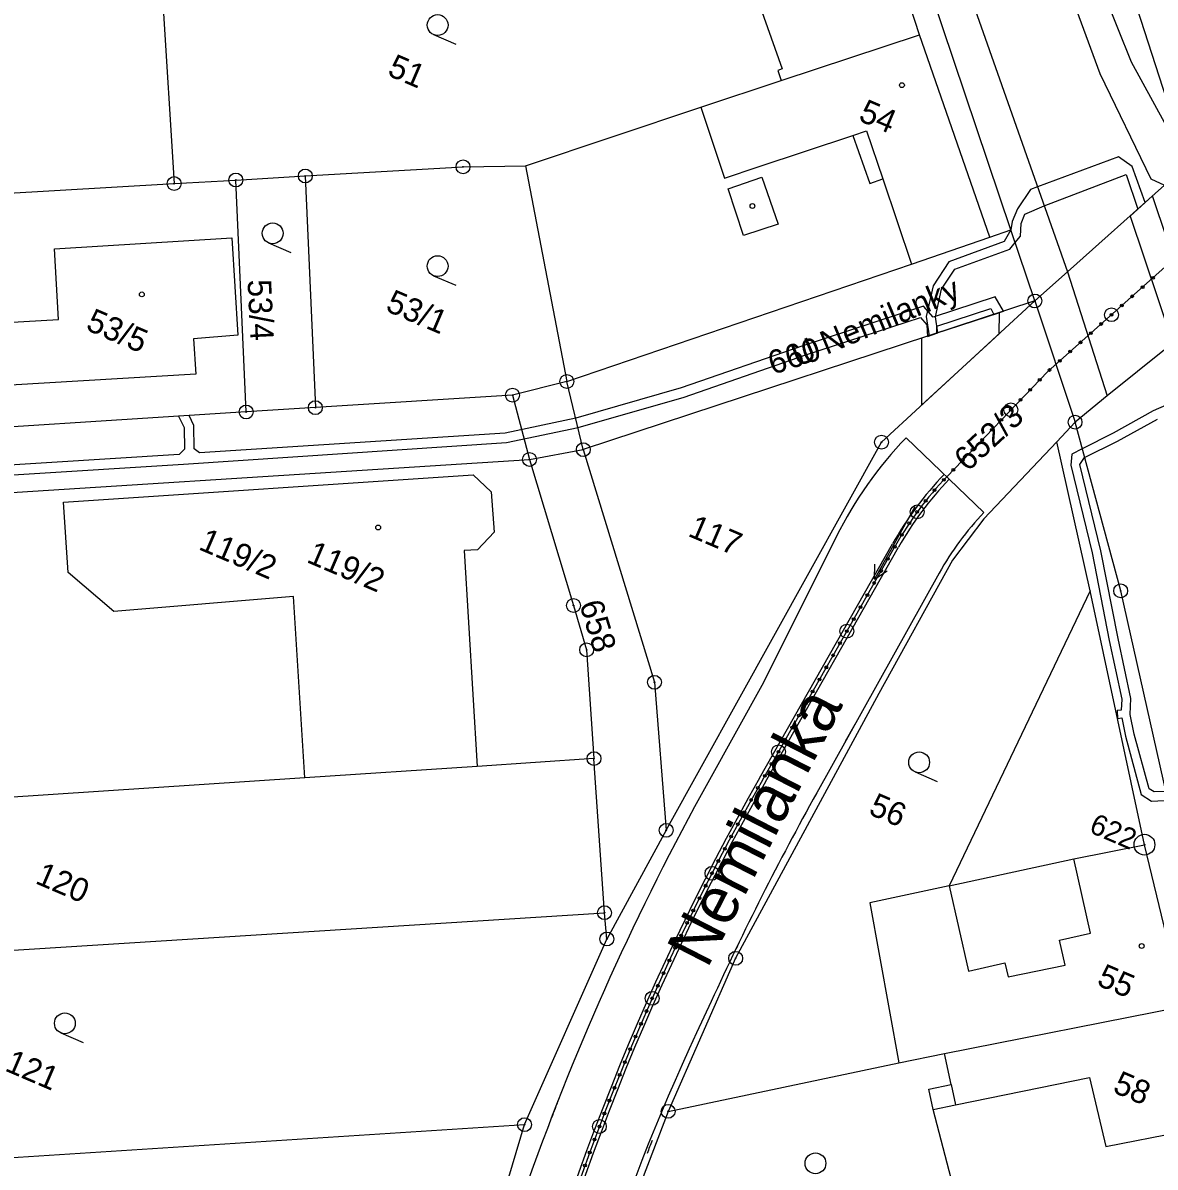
# Model space of a CAD drawing. Extents: x -548552 to -543113, y -1131925 to -1123599.
# Drawn here: x -548096.2 to -548014.6, y -1130751.8 to -1130669.2 of the extents above; entities that cross this region are included whole.
import ezdxf

# ---------------------------------------------------------------- set-up
doc = ezdxf.new("R2010")
doc.units = 0
for name, color, linetype in [('Hranice parcel', 7, 'Continuous'), ('Parcelní čísla', 7, 'Continuous'), ('Pop  PČ popisy', 7, 'Continuous'), ('PROFILY NÁVRH', 7, 'Continuous'), ('Section', 7, 'Continuous'), ('STANIČENÍ', 7, 'Continuous'), ('Vnitřní kresba', 7, 'Continuous'), ('Věcná břemena k části', 7, 'Continuous'), ('Značky bodu BP', 7, 'Continuous'), ('Značky budov', 7, 'Continuous'), ('Značky kultur', 7, 'Continuous')]:
    doc.layers.add(name, color=color, linetype=linetype)

msp = doc.modelspace()

# ---------------------------------------------------------------- linework, layer by layer
at = {"layer": 'Hranice parcel'}
for p, q in [((-548086.441, -1130663.076), (-548085.334, -1130680.805)), ((-548016.415, -1130666.437), (-548012.239, -1130679.443)), ((-548041.546, -1130673.369), (-548031.553, -1130670.079)), ((-548026.491, -1130684.672), (-548031.553, -1130670.079)), ((-548059.999, -1130679.519), (-548057.008, -1130695.085)), ((-548085.334, -1130680.805), (-548080.882, -1130680.547)), ((-548080.882, -1130680.547), (-548075.873, -1130680.256)), ((-548080.134, -1130697.285), (-548080.882, -1130680.547)), ((-548075.873, -1130680.256), (-548075.148, -1130696.973)), ((-548104.365, -1130681.915), (-548085.334, -1130680.805)), ((-548026.491, -1130684.672), (-548024.968, -1130684.139)), ((-548023.241, -1130689.274), (-548024.968, -1130684.139)), ((-548023.241, -1130689.274), (-548055.818, -1130700.001)), ((-548055.818, -1130700.001), (-548057.008, -1130695.085)), ((-548075.148, -1130696.973), (-548080.134, -1130697.285)), ((-548080.134, -1130697.285), (-548107.796, -1130699.031)), ((-548020.342, -1130698.023), (-548021.647, -1130699.444)), ((-548019.241, -1130710.179), (-548021.647, -1130699.444)), ((-548059.701, -1130700.709), (-548055.818, -1130700.001)), ((-548063.481, -1130722.86), (-548075.9, -1130723.686)), ((-548055.047, -1130722.296), (-548063.481, -1130722.86)), ((-548054.285, -1130733.415), (-548055.047, -1130722.296)), ((-548075.9, -1130723.686), (-548113.234, -1130726.162)), ((-548049.833, -1130727.468), (-548054.119, -1130735.314)), ((-548115.466, -1130737.296), (-548054.285, -1130733.415)), ((-548054.119, -1130735.314), (-548054.285, -1130733.415)), ((-548060.055, -1130748.709), (-548054.119, -1130735.314)), ((-548029.76, -1130743.565), (-548012.52, -1130740.171)), ((-548049.7, -1130747.75), (-548033.062, -1130744.239)), ((-548033.062, -1130744.239), (-548029.76, -1130743.565)), ((-548118.502, -1130752.443), (-548060.055, -1130748.709)), ((-548064.645, -1130764.019), (-548060.055, -1130748.709))]:
    msp.add_line(p, q, dxfattribs=at)
for points in [[(-548024.968, -1130684.139), (-548037.346, -1130647.394), (-548054.368, -1130595.104), (-548067.346, -1130560.8), (-548076.016, -1130541.68), (-548076.179, -1130541.299)], [(-548039.339, -1130606.646), (-548035.329, -1130617.905), (-548026.209, -1130644.659), (-548018.354, -1130666.825), (-548018.258, -1130667.083), (-548016.301, -1130672.012), (-548012.239, -1130679.443)], [(-548031.553, -1130670.079), (-548033.204, -1130665.02), (-548037.364, -1130652.869)], [(-548047.198, -1130656.293), (-548045.964, -1130659.814), (-548041.479, -1130672.528), (-548041.786, -1130672.635), (-548041.546, -1130673.369)], [(-548059.999, -1130679.519), (-548047.338, -1130675.283), (-548041.546, -1130673.369)], [(-548075.873, -1130680.256), (-548064.493, -1130679.595), (-548059.999, -1130679.519)], [(-548012.239, -1130679.443), (-548013.899, -1130680.929), (-548020.879, -1130687.164), (-548023.241, -1130689.274)], [(-548093.957, -1130685.519), (-548081.166, -1130684.712), (-548080.742, -1130691.747), (-548083.944, -1130692.008), (-548083.781, -1130694.547), (-548097.146, -1130695.348), (-548097.434, -1130690.84), (-548093.68, -1130690.61), (-548093.957, -1130685.519)], [(-548057.008, -1130695.085), (-548032.142, -1130686.613), (-548026.491, -1130684.672)], [(-548006.968, -1130687.25), (-548018.026, -1130696.122), (-548020.342, -1130698.023)], [(-548049.833, -1130727.468), (-548034.307, -1130699.459), (-548023.241, -1130689.274)], [(-548057.008, -1130695.085), (-548060.924, -1130696.072), (-548075.148, -1130696.973)], [(-547986.21, -1130848.036), (-547999.04, -1130790.747), (-548011.84, -1130733.303), (-548017.049, -1130710.194), (-548020.342, -1130698.023)], [(-548021.647, -1130699.444), (-548026.911, -1130705), (-548029.19, -1130707.983), (-548034.493, -1130717.591), (-548044.827, -1130736.707), (-548049.7, -1130747.75)], [(-548055.818, -1130700.001), (-548050.686, -1130716.789), (-548049.833, -1130727.468)], [(-548108.762, -1130703.848), (-548059.701, -1130700.709)], [(-548059.701, -1130700.709), (-548056.527, -1130711.251), (-548055.577, -1130714.443), (-548055.047, -1130722.296)], [(-548075.9, -1130723.686), (-548076.724, -1130710.604), (-548089.679, -1130711.69), (-548092.991, -1130708.856), (-548093.306, -1130703.804), (-548063.766, -1130701.817), (-548062.462, -1130703.04), (-548062.245, -1130705.961), (-548063.461, -1130707.224), (-548064.403, -1130707.289), (-548063.481, -1130722.86)], [(-548019.241, -1130710.179), (-548029.423, -1130731.481), (-548035.154, -1130732.692), (-548033.062, -1130744.239)], [(-548012.52, -1130740.171), (-548015.334, -1130728.509), (-548019.241, -1130710.179)], [(-548027.72, -1130758.582), (-548030.583, -1130747.618), (-548030.898, -1130746.145), (-548029.278, -1130745.817), (-548029.76, -1130743.565)], [(-548049.7, -1130747.75), (-548051.932, -1130753.593), (-548055.396, -1130764.141)]]:
    msp.add_lwpolyline(points, dxfattribs=at)
at = {"layer": 'PROFILY NÁVRH'}
for p, q in [((-548032.533, -1130699.141), (-548026.911, -1130704.533)), ((-548037.565, -1130706.285), (-548042.81, -1130716.794)), ((-548043.118, -1130723.718), (-548033.512, -1130706.798)), ((-548042.683, -1130723.965), (-548033.077, -1130707.045)), ((-548030.146, -1130708.912), (-548038.977, -1130724.773)), ((-548042.81, -1130716.794), (-548046.842, -1130724.052))]:
    msp.add_line(p, q, dxfattribs=at)
for centre, radius, start, end in [((-547881.32, -1130816.018), 189.355, 150.94302, 160.45328), ((-547854.795, -1130827.316), 210.804, 150.89302, 155.47818), ((-547902.621, -1130809.456), 159.918, 154.18812, 182.79219)]:
    msp.add_arc(centre, radius, start, end, dxfattribs=at)
for centre, major_axis, ratio, start_param, end_param in [((-548011.554, -1130719.264), (-14.306, -25.306), 0.999994, 4.462339, 4.764074), ((-548011.554, -1130719.264), (-12.426, -21.981), 0.999993, 4.462339, 4.710549), ((-548011.554, -1130719.264), (-12.18, -21.546), 0.999993, 4.462339, 4.710549), ((-548011.554, -1130719.264), (-10.472, -18.525), 0.999992, 4.462339, 4.718885), ((-547886.368, -1130812.709), (-89.504, -156.458), 0.999998, 4.715662, 5.299528), ((-547886.368, -1130812.709), (-89.255, -156.024), 0.999998, 4.715662, 5.299528)]:
    msp.add_ellipse(centre, major_axis=major_axis, ratio=ratio, start_param=start_param, end_param=end_param, dxfattribs=at)
at = {"layer": 'STANIČENÍ'}
for p, q in [((-548029.596, -1130701.958), (-548022.317, -1130694.369)), ((-548042.901, -1130723.841), (-548033.294, -1130706.921)), ((-548036.901, -1130721.031), (-548036.206, -1130719.807))]:
    msp.add_line(p, q, dxfattribs=at)
msp.add_lwpolyline([(-548022.317, -1130694.369), (-548012.268, -1130685.428), (-548007.823, -1130682.069)], dxfattribs=at)
for centre, radius in [((-548015.467, -1130688.274), 0.1), ((-548014.72, -1130687.61), 0.1), ((-548016.214, -1130688.939), 0.1), ((-548017.708, -1130690.268), 0.5), ((-548016.961, -1130689.604), 0.1), ((-548017.708, -1130690.268), 0.1), ((-548019.202, -1130691.598), 0.1), ((-548018.455, -1130690.933), 0.1), ((-548019.949, -1130692.263), 0.1), ((-548020.696, -1130692.927), 0.1), ((-548021.443, -1130693.592), 0.1), ((-548022.19, -1130694.257), 0.1), ((-548023.584, -1130695.691), 0.1), ((-548022.892, -1130694.969), 0.1), ((-548024.276, -1130696.412), 0.1), ((-548024.969, -1130697.134), 0.5), ((-548024.969, -1130697.134), 0.1), ((-548025.661, -1130697.856), 0.1), ((-548026.353, -1130698.577), 0.1), ((-548027.045, -1130699.299), 0.1), ((-548027.737, -1130700.021), 0.1), ((-548029.122, -1130701.464), 0.1), ((-548028.43, -1130700.742), 0.1), ((-548029.813, -1130702.187), 0.1), ((-548030.481, -1130702.931), 0.1), ((-548031.119, -1130703.701), 0.1), ((-548031.726, -1130704.496), 0.5), ((-548031.726, -1130704.496), 0.1), ((-548032.3, -1130705.314), 0.1), ((-548032.841, -1130706.155), 0.1), ((-548033.349, -1130707.017), 0.1), ((-548033.842, -1130707.886), 0.1), ((-548034.336, -1130708.756), 0.1), ((-548034.83, -1130709.626), 0.1), ((-548035.324, -1130710.495), 0.1), ((-548035.817, -1130711.365), 0.1), ((-548036.311, -1130712.234), 0.1), ((-548036.805, -1130713.104), 0.5), ((-548036.805, -1130713.104), 0.1), ((-548037.298, -1130713.974), 0.1), ((-548037.792, -1130714.843), 0.1), ((-548038.286, -1130715.713), 0.1), ((-548038.78, -1130716.583), 0.1), ((-548039.273, -1130717.452), 0.1), ((-548039.767, -1130718.322), 0.1), ((-548040.261, -1130719.191), 0.1), ((-548040.754, -1130720.061), 0.1), ((-548041.248, -1130720.931), 0.1), ((-548041.742, -1130721.8), 0.5), ((-548041.742, -1130721.8), 0.1), ((-548042.235, -1130722.67), 0.1), ((-548042.729, -1130723.54), 0.1), ((-548043.222, -1130724.41), 0.1), ((-548043.71, -1130725.283), 0.1), ((-548044.193, -1130726.158), 0.1), ((-548044.672, -1130727.036), 0.1), ((-548045.145, -1130727.917), 0.1), ((-548045.614, -1130728.8), 0.1), ((-548046.536, -1130730.575), 0.5), ((-548046.077, -1130729.686), 0.1), ((-548046.536, -1130730.575), 0.1), ((-548046.99, -1130731.466), 0.1), ((-548047.439, -1130732.36), 0.1), ((-548047.883, -1130733.256), 0.1), ((-548048.322, -1130734.154), 0.1), ((-548048.756, -1130735.055), 0.1), ((-548049.185, -1130735.958), 0.1), ((-548049.608, -1130736.864), 0.1), ((-548050.027, -1130737.772), 0.1), ((-548050.85, -1130739.595), 0.5), ((-548050.441, -1130738.683), 0.1), ((-548050.85, -1130739.595), 0.1), ((-548051.253, -1130740.51), 0.1), ((-548051.652, -1130741.427), 0.1), ((-548052.045, -1130742.347), 0.1), ((-548052.434, -1130743.268), 0.1), ((-548052.817, -1130744.192), 0.1), ((-548053.195, -1130745.118), 0.1), ((-548053.568, -1130746.045), 0.1), ((-548053.936, -1130746.975), 0.1), ((-548054.656, -1130748.841), 0.5), ((-548054.298, -1130747.907), 0.1), ((-548054.656, -1130748.841), 0.1), ((-548055.008, -1130749.777), 0.1), ((-548055.355, -1130750.715), 0.1), ((-548055.697, -1130751.655), 0.1)]:
    msp.add_circle(centre, radius, dxfattribs=at)
for centre, major_axis, ratio, start_param, end_param in [((-548011.554, -1130719.264), (-12.303, -21.763), 0.999993, 4.462339, 4.710549), ((-547886.368, -1130812.709), (-89.379, -156.241), 0.999998, 4.715662, 5.299528), ((-547886.368, -1130812.709), (-87.403, -152.787), 0.999998, 4.779892, 4.785123), ((-547886.368, -1130812.709), (-91.092, -159.236), 0.999998, 4.865048, 4.872733), ((-547886.368, -1130812.709), (-87.438, -152.847), 0.999998, 4.866997, 4.872697)]:
    msp.add_ellipse(centre, major_axis=major_axis, ratio=ratio, start_param=start_param, end_param=end_param, dxfattribs=at)
at = {"layer": 'Vnitřní kresba'}
for p, q in [((-548029.143, -1130644.294), (-548018.545, -1130672.857)), ((-548035.203, -1130646.582), (-548020.879, -1130687.164)), ((-548018.545, -1130672.857), (-548014.881, -1130680.454)), ((-548047.338, -1130675.283), (-548045.629, -1130680.41)), ((-548043.191, -1130679.595), (-548036.376, -1130677.325)), ((-548036.376, -1130677.325), (-548035.378, -1130677.002)), ((-548036.376, -1130677.325), (-548035.155, -1130680.797)), ((-548035.378, -1130677.002), (-548034.216, -1130680.459)), ((-548045.629, -1130680.41), (-548043.191, -1130679.595)), ((-548045.373, -1130681.184), (-548042.927, -1130680.35)), ((-548042.927, -1130680.35), (-548041.755, -1130683.735)), ((-548035.155, -1130680.797), (-548034.216, -1130680.459)), ((-548034.216, -1130680.459), (-548032.142, -1130686.613)), ((-548014.881, -1130680.454), (-548013.899, -1130680.929)), ((-548044.252, -1130684.558), (-548045.373, -1130681.184)), ((-548041.755, -1130683.735), (-548044.252, -1130684.558)), ((-548020.879, -1130687.164), (-548018.026, -1130696.122)), ((-548023.241, -1130689.274), (-548020.342, -1130698.023)), ((-548060.924, -1130696.072), (-548059.701, -1130700.709)), ((-548020.43, -1130729.535), (-548015.334, -1130728.509)), ((-548029.423, -1130731.481), (-548020.43, -1130729.535)), ((-548019.227, -1130734.903), (-548020.43, -1130729.535)), ((-548029.423, -1130731.481), (-548028.04, -1130737.622)), ((-548021.474, -1130735.398), (-548019.227, -1130734.903)), ((-548021.063, -1130737.206), (-548021.474, -1130735.398)), ((-548028.04, -1130737.622), (-548025.414, -1130737.028)), ((-548025.414, -1130737.028), (-548025.179, -1130738.054)), ((-548025.179, -1130738.054), (-548021.063, -1130737.206)), ((-548029.278, -1130745.817), (-548028.972, -1130747.286)), ((-548028.972, -1130747.286), (-548019.3, -1130745.305)), ((-548019.3, -1130745.305), (-548018.119, -1130750.293)), ((-548030.583, -1130747.618), (-548028.972, -1130747.286)), ((-548018.119, -1130750.293), (-548011.197, -1130748.94))]:
    msp.add_line(p, q, dxfattribs=at)
at = {"layer": 'Věcná břemena k části'}
for points in [[(-548030.246, -1130691.582), (-548030.418, -1130690.409), (-548029.974, -1130688.435), (-548029.025, -1130686.981), (-548025.056, -1130685.538), (-548024.658, -1130685.066), (-548024.277, -1130684.609), (-548024.233, -1130683.693), (-548023.954, -1130683.018), (-548022.561, -1130682.407), (-548016.659, -1130680.16), (-548015.823, -1130682.651), (-548015.295, -1130682.181), (-548016.219, -1130679.565), (-548017.205, -1130678.87), (-548023.041, -1130681.038), (-548023.549, -1130681.233), (-548024.502, -1130682.62), (-548024.868, -1130683.551), (-548024.968, -1130684.139), (-548025.447, -1130684.978), (-548029.451, -1130686.45), (-548030.581, -1130688.175), (-548031.082, -1130690.386), (-548030.866, -1130691.784)], [(-548014.746, -1130681.687), (-548016.371, -1130683.144), (-548013.299, -1130692.326), (-548011.631, -1130690.996)], [(-548031.417, -1130696.803), (-548025.812, -1130691.643), (-548025.803, -1130690.124), (-548031.41, -1130691.964)]]:
    msp.add_lwpolyline(points, close=True, dxfattribs=at)
for points in [[(-548108.498, -1130702.531), (-548084.648, -1130701.04), (-548061.358, -1130699.498), (-548056.199, -1130698.401), (-548048.551, -1130696.217), (-548039.767, -1130693.16), (-548031.495, -1130690.459), (-548031.025, -1130690.987), (-548030.993, -1130691.828), (-548030.308, -1130691.599), (-548030.323, -1130691.103), (-548026.425, -1130689.825), (-548026.19, -1130690.241), (-548025.508, -1130690.022), (-548026.107, -1130688.982), (-548030.573, -1130690.441), (-548031.274, -1130689.64), (-548039.985, -1130692.501), (-548048.765, -1130695.549), (-548056.36, -1130697.734), (-548061.453, -1130698.805), (-548083.495, -1130700.229), (-548083.884, -1130699.942), (-548083.921, -1130698.251), (-548084.258, -1130697.541), (-548085.008, -1130697.59), (-548084.619, -1130698.409), (-548084.585, -1130699.979), (-548084.966, -1130700.36), (-548108.354, -1130701.816)], [(-548011.176, -1130695.673), (-548014.696, -1130697.211), (-548017.581, -1130698.815), (-548019.826, -1130699.941), (-548020.578, -1130700.326), (-548020.657, -1130701.119), (-548019.119, -1130707.457), (-548017.878, -1130713.777), (-548016.966, -1130717.997), (-548017.004, -1130718.797), (-548017.294, -1130718.814), (-548017.282, -1130719.396), (-548016.975, -1130719.364), (-548016.714, -1130720.684), (-548015.562, -1130724.876), (-548014.821, -1130725.357), (-548013.914, -1130725.321)], [(-548013.783, -1130724.659), (-548014.645, -1130724.692), (-548014.995, -1130724.466), (-548016.086, -1130720.539), (-548016.376, -1130719.109), (-548016.315, -1130717.95), (-548017.232, -1130713.64), (-548018.491, -1130707.313), (-548020.006, -1130701.072), (-548019.654, -1130700.581), (-548017.279, -1130699.379), (-548014.402, -1130697.794)]]:
    msp.add_lwpolyline(points, dxfattribs=at)
at = {"layer": 'Značky bodu BP'}
for centre, radius in [((-548064.493, -1130679.595), 0.5), ((-548075.873, -1130680.256), 0.5), ((-548064.493, -1130679.595), 0.0303), ((-548085.334, -1130680.805), 0.5), ((-548080.882, -1130680.547), 0.5), ((-548080.882, -1130680.547), 0.0303), ((-548075.873, -1130680.256), 0.0303), ((-548085.334, -1130680.805), 0.0303), ((-548023.241, -1130689.274), 0.5), ((-548023.241, -1130689.274), 0.0303), ((-548057.008, -1130695.085), 0.5), ((-548060.924, -1130696.072), 0.5), ((-548057.008, -1130695.085), 0.0303), ((-548060.924, -1130696.072), 0.0303), ((-548080.134, -1130697.284), 0.5), ((-548080.134, -1130697.284), 0.0303), ((-548075.148, -1130696.973), 0.5), ((-548075.148, -1130696.973), 0.0303), ((-548020.342, -1130698.023), 0.5), ((-548020.342, -1130698.023), 0.0303), ((-548055.818, -1130700.001), 0.5), ((-548034.306, -1130699.459), 0.5), ((-548034.306, -1130699.459), 0.0303), ((-548059.701, -1130700.709), 0.5), ((-548055.818, -1130700.001), 0.0303), ((-548059.701, -1130700.709), 0.0303), ((-548017.049, -1130710.194), 0.5), ((-548017.049, -1130710.194), 0.0303), ((-548056.527, -1130711.251), 0.5), ((-548056.527, -1130711.251), 0.0303), ((-548055.577, -1130714.443), 0.5), ((-548055.577, -1130714.443), 0.0303), ((-548050.686, -1130716.789), 0.5), ((-548050.686, -1130716.789), 0.0303), ((-548055.047, -1130722.296), 0.5), ((-548055.047, -1130722.296), 0.0303), ((-548049.833, -1130727.468), 0.5), ((-548049.833, -1130727.468), 0.0303), ((-548015.334, -1130728.509), 0.75), ((-548015.334, -1130728.509), 0.03), ((-548054.285, -1130733.415), 0.5), ((-548054.285, -1130733.415), 0.0303), ((-548054.119, -1130735.314), 0.5), ((-548054.119, -1130735.314), 0.0303), ((-548044.826, -1130736.706), 0.5), ((-548044.826, -1130736.706), 0.0303), ((-548049.7, -1130747.75), 0.5), ((-548060.054, -1130748.709), 0.5), ((-548049.7, -1130747.75), 0.0303), ((-548060.054, -1130748.709), 0.0303)]:
    msp.add_circle(centre, radius, dxfattribs=at)
at = {"layer": 'Značky budov'}
for centre in [(-548032.832, -1130673.708), (-548043.617, -1130682.425), (-548087.668, -1130688.801), (-548070.613, -1130705.617), (-548015.537, -1130735.82)]:
    msp.add_circle(centre, 0.175, dxfattribs=at)
at = {"layer": 'Značky kultur'}
for p, q in [((-548066.621, -1130670.056), (-548065.012, -1130670.745)), ((-548078.521, -1130685.084), (-548076.913, -1130685.773)), ((-548066.622, -1130687.451), (-548065.014, -1130688.141)), ((-548031.894, -1130704.119), (-548034.82, -1130709.357)), ((-548034.82, -1130709.357), (-548034.781, -1130708.26)), ((-548034.82, -1130709.357), (-548033.905, -1130708.748)), ((-548031.886, -1130723.256), (-548030.278, -1130723.945)), ((-548093.513, -1130742.086), (-548091.905, -1130742.775))]:
    msp.add_line(p, q, dxfattribs=at)
for centre in [(-548066.325, -1130669.366), (-548078.226, -1130684.394), (-548066.327, -1130686.762), (-548031.591, -1130722.566), (-548093.218, -1130741.397), (-548039.07, -1130751.499)]:
    msp.add_circle(centre, 0.75, dxfattribs=at)

# ---------------------------------------------------------------- texts
at = {"layer": 'Parcelní čísla'}
for s, rotation, p in [('51', 336.80584, (-548070.027, -1130672.97)), ('54', 336.80584, (-548036.043, -1130676.228)), ('53/4', 272.80584, (-548080.041, -1130687.762)), ('53/1', 336.80584, (-548070.162, -1130689.96)), ('53/5', 336.80584, (-548091.787, -1130691.323)), ('660', 17.80584, (-548042.159, -1130694.611)), ('652/3', 42.80584, (-548028.089, -1130701.644)), ('117', 336.80584, (-548048.343, -1130706.206)), ('119/2', 336.80584, (-548083.648, -1130707.169)), ('119/2', 336.80584, (-548075.853, -1130708.094)), ('658', 286.80584, (-548056.114, -1130711.139)), ('56', 336.80584, (-548035.317, -1130726.279)), ('120', 336.80584, (-548095.429, -1130731.267)), ('55', 336.80584, (-548018.853, -1130738.61)), ('121', 336.80584, (-548097.621, -1130744.787)), ('58', 336.80584, (-548017.703, -1130746.337))]:
    msp.add_text(s, height=1.7, rotation=rotation, dxfattribs=at).set_placement(p)
at = {"layer": 'Pop  PČ popisy'}
for s, height, rotation, p in [('U Nemilanky', 1.7, 22.80584, (-548040.374, -1130694.053)), ('Nemilanka', 3.4, 62.80584, (-548046.878, -1130737.514))]:
    msp.add_text(s, height=height, rotation=rotation, dxfattribs=at).set_placement(p)
at = {"layer": 'Section'}
msp.add_text('-', height=5.999999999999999e-12, rotation=29.93594, dxfattribs=at).set_placement((-548057.512, -1130708.106))
at = {"layer": 'Značky bodu BP'}
msp.add_text('622', height=1.5, rotation=336.80584, dxfattribs=at).set_placement((-548019.401, -1130727.583))

doc.saveas('drawing.dxf')
